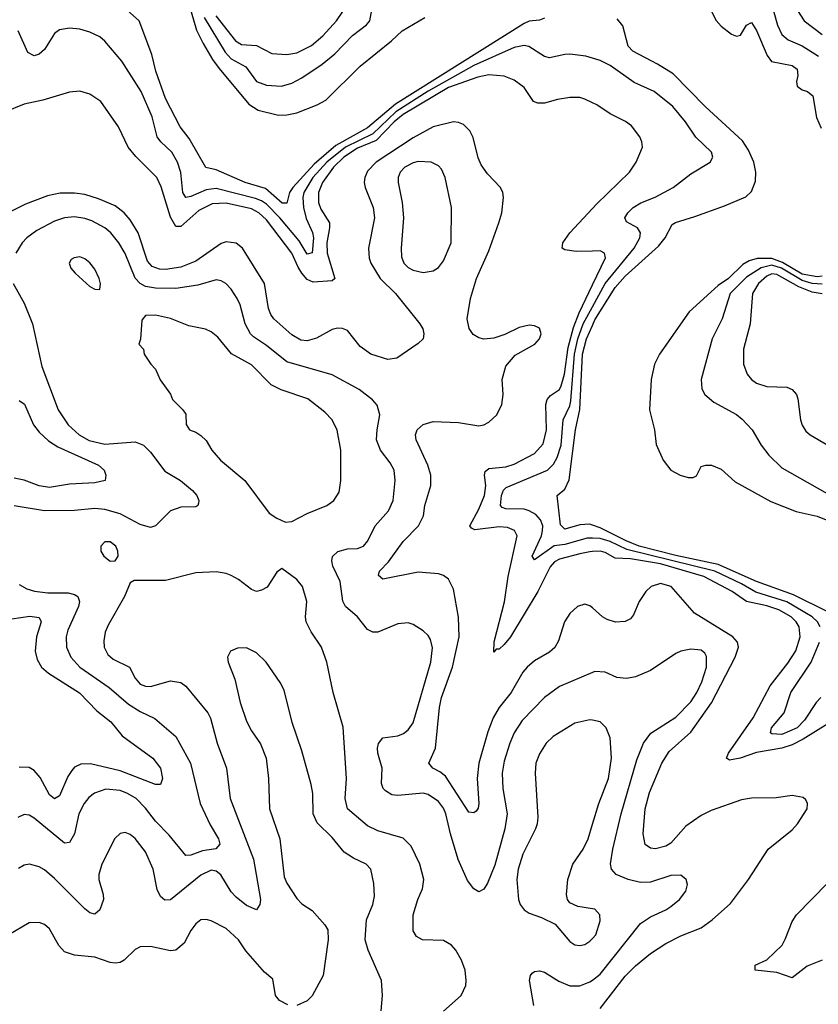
# Model space of a CAD drawing. Header units: inches. Extents: x 1173000 to 1307049, y 522583 to 678455.
# Tile 467 of 617: x 1217732 to 1220894, y 624595 to 628494. Entities that reach past the tile are written whole.
import ezdxf

# ---------------------------------------------------------------- set-up
doc = ezdxf.new("R2010")
doc.units = ezdxf.units.IN
doc.header["$MEASUREMENT"] = 0
doc.layers.add('B2612', color=7, linetype='Continuous')
doc.layers.add('B2622', color=7, linetype='Continuous')

msp = doc.modelspace()

# ---------------------------------------------------------------- linework, layer by layer
at = {"layer": 'B2612', "color": 5}
for points, elevation in [([(1218392.3, 628590), (1218432.9, 628452.9), (1218459.4, 628399.4), (1218496.1, 628336.1), (1218521.6, 628301.6), (1218640, 628160), (1218676.4, 628136.4), (1218756.7, 628116.7), (1218790, 628117), (1218830, 628125.6), (1218910, 628156.5), (1218944, 628176), (1219080.5, 628310), (1219204.8, 628410), (1219246, 628450), (1219336.8, 628503.2)], 840), ([(1219810, 628500.7), (1219790, 628493), (1219750, 628488.9), (1219730, 628478.9), (1219220.7, 628159.3), (1219110, 628066.3), (1218984.5, 627995.5), (1218898.3, 627921.7), (1218814.1, 627830), (1218800.9, 627810), (1218790, 627767.1), (1218771.9, 627768.1), (1218706.1, 627826.1), (1218624.4, 627850), (1218510, 627899.5), (1218468.9, 627908.9), (1218403.3, 628023.3), (1218368.1, 628070), (1218310, 628182.7), (1218270.8, 628290), (1218255.8, 628355.8), (1218204.8, 628490), (1218113.2, 628573.2)], 840), ([(1218508.9, 628510), (1218587.2, 628410), (1218610, 628396.1), (1218670, 628392.1), (1218730, 628360.5), (1218790, 628356.2), (1218830, 628362.8), (1218887.7, 628392.3), (1218932.2, 628430), (1218986.1, 628490), (1219028.3, 628551.7)], 880), ([(1218463.1, 628503.1), (1218545.6, 628365.6), (1218570, 628339), (1218628.2, 628308.2), (1218669.4, 628249.4), (1218710, 628235), (1218768.6, 628231.4), (1218810, 628242.4), (1218850, 628264.1), (1218930, 628318.8), (1218980.3, 628359.7), (1219050, 628432.3), (1219105.8, 628474.2), (1219118, 628490), (1219126.6, 628533.4)], 860), ([(1220000, 628342), (1219973.2, 628350), (1219910, 628357.3), (1219890, 628357), (1219830, 628343.4), (1219810, 628348.4), (1219748.2, 628388.2), (1219730, 628392.7), (1219690, 628384.8), (1219530, 628312.4), (1219349.2, 628210.8), (1219220.9, 628130), (1219130, 628042.4), (1219021.8, 627990), (1218948.5, 627930), (1218893.2, 627870), (1218857.4, 627810), (1218853.2, 627790), (1218856.5, 627750), (1218867, 627707), (1218891.9, 627651.9), (1218895.7, 627630), (1218890, 627571.2), (1218870, 627566.2), (1218838.3, 627618.3), (1218762.6, 627710), (1218710, 627763.2), (1218690, 627777.1), (1218666.5, 627786.5), (1218510, 627825.4), (1218470, 627820.4), (1218410, 627793.7), (1218390, 627790.6), (1218378, 627810), (1218370, 627889.4), (1218357.7, 627930), (1218335, 627970), (1218291.4, 628010), (1218277, 628030), (1218257.3, 628110), (1218213.3, 628210), (1218137.4, 628330), (1218070, 628409.7), (1218050, 628426), (1218010, 628445.3), (1217970, 628457.2), (1217930, 628460.8), (1217890, 628454), (1217870, 628439.1), (1217830, 628376), (1217810, 628357.3), (1217790, 628351.2), (1217764.4, 628364.4), (1217726, 628450)], 860), ([(1220000, 628165.5), (1219970, 628180.2), (1219950, 628186.1), (1219910, 628186.5), (1219861.3, 628178.7), (1219810, 628163.7), (1219783.3, 628163.3), (1219766.4, 628170), (1219730, 628225.1), (1219690, 628254.8), (1219650, 628270.5), (1219590, 628275.4), (1219546.3, 628266.3), (1219430, 628226.4), (1219250, 628119.1), (1219214.3, 628090), (1219144.3, 628015.7), (1219070, 627985.2), (1219015.1, 627950), (1218975.3, 627910), (1218930.7, 627850), (1218915.8, 627810), (1218915.9, 627770), (1218924.3, 627744.3), (1218958.3, 627690), (1218959.1, 627670), (1218948.8, 627610), (1218950.1, 627570), (1218979.5, 627470), (1218970, 627460.8), (1218894.9, 627454.9), (1218870, 627465.9), (1218850, 627491.1), (1218834.4, 627514.4), (1218809.6, 627570), (1218710, 627701.2), (1218679.5, 627730), (1218650, 627745), (1218550, 627767.6), (1218494.3, 627765.7), (1218441, 627739), (1218370, 627675.3), (1218350, 627674.9), (1218330, 627712.7), (1218293, 627833), (1218274.7, 627870), (1218192.5, 627952.5), (1218161.5, 627990), (1218123.8, 628070), (1218054.2, 628170), (1218010, 628199.8), (1217970, 628210.8), (1217930, 628207.7), (1217824.4, 628175.6), (1217750, 628159.8), (1217671.9, 628128.1)], 880), ([(1220000, 626164.9), (1219990, 626173.8), (1219970, 626180.3), (1219940.3, 626170), (1219910, 626143.1), (1219889.6, 626110), (1219866, 626034), (1219851.6, 626008.4), (1219830.5, 625989.5), (1219770, 625956), (1219741, 625930), (1219724.8, 625910), (1219678.2, 625830), (1219630.1, 625770), (1219606.5, 625730), (1219585.2, 625674.8), (1219549.7, 625549.7), (1219543.6, 625490), (1219550.8, 625390), (1219547.7, 625372.3), (1219539.2, 625360.8), (1219530, 625353.7), (1219510, 625356.4), (1219418.6, 625498.6), (1219396.1, 625516.1), (1219367.8, 625530), (1219352.3, 625550), (1219378.1, 625610), (1219394.8, 625770), (1219402.9, 625810), (1219446.1, 625930), (1219472.4, 626050), (1219469, 626129), (1219450, 626239.5), (1219430, 626278.3), (1219410, 626294), (1219390, 626299.8), (1219310, 626306.4), (1219170, 626279.1), (1219152.8, 626292.8), (1219157.3, 626310), (1219192.9, 626347.1), (1219250, 626428.6), (1219311.2, 626490), (1219330.5, 626530), (1219336.4, 626570), (1219359.5, 626650), (1219359.9, 626690), (1219348.5, 626730), (1219301.7, 626830), (1219299.4, 626850), (1219306.5, 626870), (1219330, 626891.6), (1219370, 626903.5), (1219470, 626899.5), (1219550, 626885.6), (1219570, 626889.5), (1219590, 626901), (1219621.6, 626930), (1219641.2, 626970), (1219645.9, 627010), (1219642.6, 627070), (1219657.4, 627122.6), (1219694.5, 627165.5), (1219771.3, 627210), (1219790.9, 627230), (1219796.9, 627250), (1219790, 627273.3), (1219770, 627282), (1219750, 627284), (1219710, 627275.8), (1219652.5, 627247.5), (1219610, 627232.6), (1219570.2, 627229.8), (1219550, 627234.5), (1219528, 627248), (1219511.8, 627271.8), (1219503.5, 627310), (1219517, 627390), (1219540.3, 627470), (1219590, 627578.4), (1219629.8, 627690), (1219640.7, 627730), (1219647.7, 627790), (1219645.3, 627810), (1219635.3, 627830), (1219584.3, 627884.3), (1219559.2, 627919.2), (1219547.5, 627947.5), (1219527.2, 628027.2), (1219514.3, 628054.3), (1219490, 628078.6), (1219470, 628087.6), (1219450, 628089.2), (1219370, 628069.5), (1219290, 628025.8), (1219143.4, 627930), (1219110, 627894.4), (1219099.1, 627870), (1219096.4, 627850), (1219100.1, 627830), (1219131.7, 627750), (1219136.8, 627710), (1219112.7, 627590), (1219115.6, 627550), (1219123, 627530), (1219160.1, 627470), (1219220.1, 627410), (1219316.5, 627290), (1219328.8, 627270), (1219332.7, 627250), (1219330.2, 627230), (1219310, 627211.6), (1219226.1, 627153.9), (1219190, 627149.2), (1219122.3, 627170), (1219080.6, 627200.6), (1219030, 627263.1), (1219010, 627271.8), (1218990, 627272.9), (1218970, 627267.7), (1218907.5, 627232.5), (1218870, 627222.5), (1218845.6, 627225.6), (1218810, 627245.8), (1218738.6, 627310), (1218726.4, 627326.4), (1218717.8, 627350), (1218701.9, 627450), (1218615, 627590), (1218590, 627609.9), (1218550, 627614.6), (1218530, 627608.1), (1218430, 627538.5), (1218370, 627514.2), (1218310, 627504.7), (1218286.5, 627506.5), (1218257, 627517), (1218238.4, 627538.4), (1218200.8, 627650), (1218170, 627701.7), (1218146.6, 627730), (1218110, 627757.1), (1218044.8, 627784.8), (1217990, 627801.9), (1217950, 627807.7), (1217892.4, 627807.6), (1217843.1, 627796.9), (1217755.6, 627764.4), (1217610, 627692.3)], 920), ([(1220000, 627577.7), (1219935.8, 627575.8), (1219890, 627582.3), (1219879.7, 627590), (1219882.2, 627610), (1219909.8, 627650), (1220000, 627747)], 880), ([(1220000, 625908.9), (1219870, 625853.6), (1219810.2, 625810), (1219721.1, 625718.9), (1219690, 625670.9), (1219673.3, 625630), (1219650, 625558.4), (1219643.1, 625510), (1219645.8, 625450), (1219662.1, 625350), (1219652.5, 625290), (1219613.1, 625146.9), (1219585, 625075), (1219570, 625051.1), (1219550, 625041.1), (1219530, 625052.1), (1219505.1, 625085.1), (1219468.7, 625168.7), (1219438.3, 625270), (1219419.9, 625350), (1219410, 625372.5), (1219390, 625398.7), (1219350, 625425.9), (1219330, 625431), (1219230, 625422.8), (1219205.3, 625425.3), (1219180.3, 625440.3), (1219171.7, 625450), (1219164.8, 625470), (1219167.1, 625530), (1219150.8, 625590), (1219148.4, 625610), (1219152.4, 625627.6), (1219170, 625650.2), (1219230, 625659), (1219252.3, 625667.7), (1219270, 625681.6), (1219289.8, 625710), (1219359.6, 625950), (1219366.6, 626006.6), (1219359.4, 626039.4), (1219350, 626056.3), (1219330, 626074), (1219290, 626099.7), (1219270, 626105.4), (1219230, 626102.6), (1219150, 626068.7), (1219130, 626068.6), (1219110, 626079.7), (1219069.2, 626129.2), (1219022, 626170), (1219012.1, 626192.1), (1219000.8, 626270), (1218972.4, 626330), (1218968.5, 626351.5), (1218970.9, 626369.1), (1218991.5, 626388.5), (1219030, 626399), (1219070, 626400.2), (1219093.7, 626410), (1219110.8, 626430), (1219139.3, 626490), (1219192.5, 626550), (1219211.2, 626590), (1219219.5, 626670), (1219214.5, 626710), (1219199.5, 626739.5), (1219161.1, 626790), (1219145, 626830), (1219147.1, 626870), (1219158.5, 626930), (1219147.2, 626967.2), (1219129.1, 626989.1), (1219075.8, 627030), (1218970, 627088.2), (1218790, 627139), (1218710, 627204.6), (1218658.5, 627238.5), (1218646.5, 627250), (1218625.2, 627290), (1218605.4, 627365.4), (1218593.8, 627390), (1218570, 627427.3), (1218548, 627450), (1218530, 627460.8), (1218510, 627463.5), (1218437.1, 627442.9), (1218350, 627429.5), (1218270, 627431.2), (1218230, 627438.1), (1218209.6, 627449.6), (1218190.2, 627470.2), (1218150, 627567.8), (1218125.4, 627610), (1218093.6, 627650), (1218069.8, 627670), (1218017.4, 627697.4), (1217990, 627707.3), (1217950, 627713.6), (1217910, 627709.5), (1217870, 627696), (1217800.4, 627659.6), (1217761, 627630), (1217742.7, 627610), (1217717.2, 627570)], 940), ([(1217706.3, 627450), (1217750, 627371.4), (1217783.5, 627290), (1217820.4, 627120.4), (1217884.5, 626950), (1217924.5, 626890), (1217968.3, 626850), (1218007.6, 626827.6), (1218070, 626813.3), (1218190, 626822.9), (1218223.2, 626810), (1218250, 626782.2), (1218306.5, 626706.5), (1218368.7, 626670), (1218417, 626630), (1218433.4, 626610), (1218441.6, 626590), (1218439.9, 626580.1), (1218437.3, 626570), (1218430, 626565.1), (1218370, 626563.5), (1218330, 626549.8), (1218270.1, 626489.9), (1218250, 626483.7), (1218210, 626495.7), (1218130, 626537.7), (1218070, 626555.1), (1218030, 626558), (1217950, 626550.5), (1217830, 626548.9), (1217710, 626569)], 940), ([(1220000, 626388.1), (1219990, 626387.6), (1219950, 626378.6), (1219870, 626357.9), (1219850, 626347.6), (1219832.8, 626327.2), (1219783.4, 626230), (1219675.3, 626050), (1219650, 626019.6), (1219630, 626002.2), (1219618.5, 626001.5), (1219609.9, 625989.9), (1219610.6, 626030.6), (1219651.1, 626188.9), (1219666.1, 626290), (1219701.4, 626450), (1219691.7, 626471.7), (1219663.4, 626483.4), (1219630, 626485.5), (1219534.8, 626474.8), (1219520.8, 626480.8), (1219514.1, 626490), (1219550, 626555.9), (1219572.1, 626610), (1219578, 626650), (1219573, 626690), (1219575.4, 626704.6), (1219590, 626717.4), (1219656.4, 626723.6), (1219690, 626734.2), (1219770, 626776.4), (1219804.8, 626815.2), (1219817.4, 626870), (1219815.9, 626970), (1219820.2, 626990), (1219834, 627006), (1219869.2, 627030), (1219875.9, 627044.1), (1219889.8, 627090.2), (1219904.2, 627195.8), (1219924.8, 627275.2), (1219946.9, 627333.1), (1220000, 627444.2)], 880), ([(1220000, 626440.8), (1219978.5, 626441.5), (1219890, 626415.6), (1219848.7, 626411.3), (1219770, 626355.1), (1219760.8, 626370), (1219798, 626450), (1219802.7, 626470), (1219803.1, 626490), (1219794, 626514), (1219775.2, 626535.2), (1219749.9, 626549.9), (1219730, 626555.9), (1219656.8, 626556.8), (1219642.1, 626562.1), (1219635.9, 626570), (1219640.3, 626610), (1219648.3, 626631.7), (1219657.9, 626642.1), (1219821.5, 626710), (1219846, 626734), (1219859.9, 626760.1), (1219875.5, 626810), (1219883.9, 626910), (1219910, 626964.6), (1219914.8, 626985.2), (1219929.2, 627170), (1219942.5, 627230), (1219963.5, 627290), (1220000, 627357.2)], 860), ([(1220000, 626492.5), (1219990, 626496.1), (1219950, 626493.6), (1219890, 626476.7), (1219873.4, 626493.4), (1219859.8, 626610), (1219890, 626635), (1219908.3, 626671.7), (1219933.2, 626870), (1219949.4, 626950.6), (1219960.2, 627170), (1219976.6, 627230), (1220000, 627282.7)], 840), ([(1217730, 626986.3), (1217751.5, 626971.5), (1217786.4, 626890), (1217810, 626860.6), (1217846.4, 626826.4), (1217883.4, 626803.4), (1218044.9, 626730), (1218066.7, 626710), (1218074, 626690), (1218070.5, 626670), (1218030, 626660.6), (1217930, 626654.7), (1217850, 626641.3), (1217810, 626648.1), (1217750, 626671.5), (1217710, 626678.7)], 920), ([(1219410, 624568.4), (1219479.6, 624630), (1219498.7, 624670), (1219500.5, 624690), (1219495.4, 624730), (1219481.7, 624770), (1219459.1, 624810), (1219441.3, 624830), (1219410, 624847.4), (1219326.6, 624850), (1219303.7, 624863.7), (1219290, 624886), (1219290.8, 624950), (1219308.1, 625010), (1219327.3, 625052.7), (1219332, 625090), (1219316.8, 625150), (1219282.1, 625222.1), (1219250, 625253.1), (1219150, 625282.2), (1219110, 625302), (1219029.9, 625370), (1219021.6, 625410), (1219026.1, 625490), (1219012.5, 625692.5), (1218972.9, 625830), (1218948.8, 625950), (1218927, 626010), (1218886.4, 626070), (1218866.2, 626110), (1218863.9, 626130), (1218869.7, 626190), (1218852, 626250), (1218830, 626278), (1218770, 626321.2), (1218750, 626306), (1218712.4, 626247.6), (1218690, 626234.7), (1218670, 626229.8), (1218650, 626237.4), (1218598.1, 626278.1), (1218570, 626293.5), (1218550, 626301.7), (1218510, 626308.4), (1218430, 626303.9), (1218310, 626274), (1218186.2, 626273.8), (1218170, 626264), (1218147.9, 626210), (1218083.1, 626096.9), (1218070.9, 626069.1), (1218065.4, 626034.6), (1218067, 626010), (1218080.8, 625980.8), (1218102.3, 625962.3), (1218166.9, 625930), (1218190, 625886.5), (1218210, 625863.2), (1218230, 625854.6), (1218250, 625853.9), (1218330, 625876.6), (1218370.1, 625870.1), (1218390, 625855.2), (1218476.8, 625750), (1218487.9, 625727.9), (1218514.8, 625630), (1218551.5, 625530), (1218566.3, 625410), (1218657.4, 625170), (1218685.2, 625010), (1218683.6, 624990), (1218670.5, 624970), (1218630, 624986.9), (1218590, 625019.5), (1218570, 625040.3), (1218528.5, 625108.5), (1218510, 625123), (1218490, 625126.5), (1218450, 625106.5), (1218330, 625009.2), (1218307.4, 625007.4), (1218290, 625022.4), (1218276.7, 625050), (1218260.6, 625130), (1218230, 625198.9), (1218190, 625252.1), (1218170, 625268.4), (1218150, 625275.4), (1218130, 625271.3), (1218108.6, 625251.4), (1218057.8, 625150), (1218046.1, 625110), (1218045.1, 625090), (1218063.2, 625030), (1218064.2, 625010), (1218050.3, 624970), (1218030, 624952), (1218010, 624956.9), (1217990, 624973), (1217870, 625093.7), (1217830, 625127.3), (1217810, 625140.3), (1217770.6, 625150.6), (1217750, 625146), (1217727.4, 625132.6)], 960), ([(1217730, 626257.5), (1217760, 626240), (1217791.2, 626231.2), (1217844.2, 626224.2), (1217924.4, 626224.4), (1217950, 626218), (1217962, 626210), (1217969.2, 626190), (1217964.6, 626170), (1217923.1, 626076.9), (1217916.1, 626050), (1217917.6, 626010), (1217934.2, 625970), (1217971, 625930), (1218086.7, 625850), (1218163.7, 625783.7), (1218210, 625755.1), (1218267.5, 625727.5), (1218350, 625656.1), (1218408.4, 625550), (1218447.2, 625390), (1218486.4, 625306.4), (1218519.2, 625250), (1218525, 625230), (1218508.7, 625211.3), (1218456.6, 625203.4), (1218410, 625186.1), (1218390, 625184.1), (1218324.7, 625264.7), (1218270, 625319.9), (1218230, 625372.4), (1218193.1, 625410), (1218159.8, 625430), (1218130, 625441.4), (1218073, 625447), (1218028.7, 625431.3), (1218006.4, 625413.6), (1217987.1, 625390), (1217965.9, 625350), (1217949.5, 625270.5), (1217930, 625235.8), (1217910, 625233.5), (1217790, 625332), (1217770, 625344.4), (1217750, 625346.9), (1217725.3, 625334.7)], 940), ([(1217701.8, 626121.8), (1217772.1, 626132.1), (1217810, 626127.2), (1217817.5, 626110), (1217799.2, 626050), (1217793.7, 625993.7), (1217801.2, 625961.2), (1217819.1, 625930), (1217846.2, 625906.2), (1217968.7, 625828.7), (1218037.9, 625757.9), (1218093.6, 625713.6), (1218137.9, 625657.9), (1218259.3, 625570), (1218289.2, 625530), (1218297.6, 625490), (1218290, 625465.6), (1218270, 625465.8), (1218130, 625520.1), (1218012.1, 625547.9), (1217973.8, 625546.2), (1217950, 625534.3), (1217938.3, 625521.7), (1217923, 625497), (1217890, 625420.4), (1217870, 625408.9), (1217850, 625425), (1217813, 625493), (1217790, 625521.3), (1217770, 625533.7), (1217730, 625533.9)], 920), ([(1219163.1, 624570), (1219168.6, 624630), (1219164.4, 624690), (1219111.5, 624810), (1219099.7, 624850), (1219105.1, 624930), (1219130, 624990.7), (1219136.5, 625023.5), (1219134, 625074), (1219122.4, 625130), (1219104.2, 625150), (1219053.6, 625173.6), (1219017.5, 625197.5), (1218970, 625255.3), (1218910, 625314.3), (1218894.8, 625350), (1218892.4, 625430), (1218886.1, 625466.1), (1218850, 625599), (1218810.9, 625710.9), (1218779, 625839), (1218763.5, 625870), (1218707.6, 625950), (1218670, 625987.6), (1218630, 626007.3), (1218594.4, 626005.6), (1218566.9, 625993.1), (1218554.9, 625970), (1218557.4, 625950), (1218583.5, 625883.5), (1218605.2, 625790), (1218630, 625716.3), (1218650, 625678.4), (1218686.2, 625626.2), (1218707.7, 625570), (1218716.9, 625490), (1218721.5, 625370), (1218762, 625250), (1218779.8, 625099.8), (1218790, 625075.3), (1218830, 625014.9), (1218850, 624993.4), (1218890, 624967.2), (1218940.3, 624910), (1218952.2, 624890), (1218953.6, 624850), (1218934.2, 624710), (1218890.8, 624629.2), (1218870.7, 624609.3), (1218830, 624590.6)], 980), ([(1220000, 625719.9), (1219990, 625721.8), (1219930, 625708.8), (1219844.3, 625655.7), (1219816.9, 625630), (1219790, 625587.8), (1219776.1, 625550), (1219772.8, 625510), (1219783.5, 625336.5), (1219781.2, 625310), (1219775.1, 625290), (1219724.5, 625190), (1219705.5, 625130), (1219701, 625090), (1219707.2, 625010), (1219714.4, 624990), (1219729.5, 624969.5), (1219750, 624955.8), (1219798.7, 624938.7), (1219852.5, 624912.5), (1219910, 624844.2), (1219930, 624830.3), (1219950, 624828.1), (1219970, 624832.7), (1219990, 624845.8), (1220000, 624856.5)], 960), ([(1220000, 624974), (1219942, 624982), (1219910, 624997.6), (1219901.7, 625010), (1219897.8, 625030), (1219902.5, 625090), (1219922.5, 625150), (1219963, 625210), (1219982.4, 625250), (1220000, 625308.4)], 960), ([(1218793.4, 624593.4), (1218761.3, 624610), (1218745.3, 624630), (1218735.2, 624695.2), (1218702, 624722), (1218627.4, 624807.4), (1218598.4, 624850), (1218550, 624895.3), (1218490, 624926.4), (1218470, 624930.9), (1218450, 624929.7), (1218430, 624914.3), (1218410, 624887.3), (1218383, 624837), (1218350.2, 624809.8), (1218330, 624807.6), (1218250, 624824.4), (1218210, 624823.5), (1218190, 624812.8), (1218146.4, 624770), (1218130, 624760.9), (1218110, 624757.8), (1218090, 624760.8), (1218030, 624782.5), (1217949.9, 624789.9), (1217910, 624803.5), (1217887.6, 624827.6), (1217850, 624894.7), (1217830, 624911.2), (1217810, 624918.9), (1217770, 624917.7), (1217690, 624870.6)], 980), ([(1219768.2, 624590), (1219751.1, 624690), (1219755.1, 624710), (1219761.8, 624718.2), (1219770, 624724.9), (1219790, 624727.6), (1219810, 624722), (1219866.7, 624686.7), (1219910, 624668.8), (1219950, 624668.2), (1219990, 624683.7), (1220000, 624691.4)], 940)]:
    msp.add_lwpolyline(points, dxfattribs=dict(at, elevation=elevation))
for points, elevation in [([(1219310, 627932.9), (1219290, 627927.9), (1219256.9, 627910), (1219239.2, 627890), (1219231.3, 627870), (1219230.2, 627849.8), (1219246.1, 627770), (1219252.5, 627710), (1219242.2, 627590), (1219244.6, 627555.4), (1219253.6, 627530), (1219270, 627512.6), (1219290, 627502.3), (1219330, 627493.2), (1219370, 627499.6), (1219390, 627513.1), (1219410, 627539.5), (1219441.1, 627610), (1219441.8, 627750), (1219416.8, 627870), (1219402, 627902), (1219390, 627915.4), (1219361.2, 627930)], 940), ([(1217970, 627555.1), (1217948.2, 627551.8), (1217935.9, 627544.1), (1217928.2, 627530), (1217934.4, 627510), (1217952, 627490), (1218010, 627438.4), (1218030, 627427.3), (1218050, 627426), (1218051.9, 627448.1), (1218047.6, 627470), (1218030, 627506.6), (1218010, 627531.5), (1217990, 627547.3)], 960), ([(1218270, 627324), (1218230, 627322.4), (1218216, 627304), (1218210.9, 627229.1), (1218204.7, 627210), (1218222, 627190), (1218224.7, 627170), (1218251, 627130), (1218270, 627111), (1218287.9, 627067.9), (1218330, 627012), (1218338, 626990), (1218378, 626950), (1218390, 626932), (1218391.6, 626891.6), (1218404.7, 626870), (1218430, 626861), (1218450, 626847.7), (1218470, 626828.2), (1218493.6, 626790), (1218527.9, 626750), (1218624, 626670), (1218720.7, 626540.7), (1218750, 626520.4), (1218784.7, 626504.7), (1218810, 626507), (1218870, 626539), (1218948.9, 626571.1), (1218975.6, 626590), (1218996.6, 626623.4), (1219003.5, 626670), (1219003.4, 626790), (1218989.3, 626869.3), (1218969.3, 626909.3), (1218939.8, 626939.8), (1218872.9, 626992.9), (1218768, 627028), (1218728.2, 627048.2), (1218650, 627127.9), (1218571.5, 627171.5), (1218516.7, 627236.7), (1218490, 627258.4), (1218468.5, 627268.5), (1218402.3, 627282.3), (1218330, 627311.5)], 960), ([(1218090, 626427.3), (1218070, 626426.6), (1218053.4, 626410), (1218053.4, 626390), (1218064.9, 626370), (1218090, 626350.7), (1218110, 626350.8), (1218122, 626370), (1218120.5, 626390), (1218112.6, 626410)], 960)]:
    msp.add_lwpolyline(points, close=True, dxfattribs=dict(at, elevation=elevation))
at = {"layer": 'B2622', "color": 5}
for points, elevation in [([(1220439.7, 628590), (1220490, 628491.4), (1220510, 628468.1), (1220550, 628436.6), (1220570, 628429.2), (1220586.6, 628433.4), (1220610, 628472.6), (1220630, 628483.1), (1220650, 628451.8), (1220691.9, 628351.9), (1220708.6, 628328.6), (1220790, 628312.5), (1220810, 628297.7), (1220813.6, 628273.6), (1220808.3, 628250), (1220810.8, 628230.8), (1220830, 628216), (1220851.2, 628210), (1220872.8, 628192.8), (1220886.6, 628106.6), (1220905, 628065)], 840), ([(1220694.9, 628610), (1220733, 628473), (1220750, 628435.2), (1220774.9, 628414.9), (1220830, 628390.1), (1220895.2, 628350)], 860), ([(1220811.1, 628530), (1220838.4, 628490), (1220910, 628435.4)], 880), ([(1220000, 627282.7), (1220010, 627305.2), (1220090, 627433.5), (1220130, 627478), (1220262.1, 627597.9), (1220288, 627630), (1220316.1, 627683.9), (1220328.4, 627691.6), (1220405.6, 627714.4), (1220522.3, 627757.7), (1220606.7, 627793.3), (1220630, 627814), (1220645.6, 627854.4), (1220646.9, 627890), (1220639.3, 627930), (1220618.2, 627978.2), (1220594.1, 628014.1), (1220446.2, 628150), (1220319.5, 628279.5), (1220258.1, 628318.1), (1220159.7, 628370), (1220141.5, 628390), (1220120.5, 628470), (1220097.2, 628497.2)], 840), ([(1220000, 627357.2), (1220050, 627449.4), (1220165.3, 627590), (1220187.6, 627630), (1220189.9, 627650), (1220177.8, 627670), (1220134.3, 627694.3), (1220128.1, 627710), (1220140.3, 627730), (1220161.5, 627750), (1220191.3, 627768.7), (1220248.2, 627791.8), (1220319.1, 627830), (1220390, 627883.5), (1220465.6, 627930), (1220476.3, 627950), (1220471.5, 627970), (1220409.2, 628029.2), (1220369, 628090), (1220317.8, 628150), (1220244.2, 628210), (1220165, 628245), (1220070, 628313.3), (1220030, 628333), (1220000, 628342)], 860), ([(1220000, 627747), (1220015.9, 627764.1), (1220146.2, 627890), (1220172.8, 627930), (1220197.7, 627990), (1220195.8, 628010), (1220186.9, 628030), (1220154.6, 628074.6), (1220131.3, 628091.3), (1220070, 628121.6), (1220017.1, 628157.1), (1220000, 628165.5)], 880), ([(1220000, 627444.2), (1220051.1, 627551.1), (1220048, 627570), (1220030, 627578.6), (1220000, 627577.7)], 880), ([(1220910, 627478.4), (1220890, 627475.4), (1220830, 627486.3), (1220752.8, 627532.8), (1220710, 627548.4), (1220651.8, 627548.2), (1220620.4, 627539.6), (1220595.4, 627524.6), (1220539, 627470), (1220497.7, 627442.3), (1220382.7, 627337.3), (1220265.2, 627170), (1220245.3, 627130), (1220231.8, 627070), (1220226.1, 626950), (1220245, 626870), (1220252.3, 626812.3), (1220280.2, 626750), (1220310.4, 626710), (1220347.7, 626690), (1220378.3, 626681.7), (1220398.4, 626681.6), (1220412.5, 626687.5), (1220430, 626724.7), (1220449.5, 626730.5), (1220471.3, 626730), (1220510, 626714.4), (1220564.9, 626664.9), (1220705.9, 626585.9), (1220806.4, 626546.4), (1220890, 626528.2), (1221059.3, 626459.3)], 840), ([(1220910, 627447), (1220870, 627450), (1220830, 627461.3), (1220748.8, 627510), (1220710, 627522.2), (1220667.9, 627512.1), (1220610, 627474.7), (1220544.7, 627410), (1220513, 627310), (1220473.7, 627230), (1220430.2, 627070), (1220432.8, 627032.8), (1220445.5, 627010), (1220480.1, 626980.1), (1220570.7, 626930.7), (1220593, 626913), (1220632.7, 626870), (1220668, 626810), (1220698, 626770), (1220750, 626719.3), (1220990, 626583.1)], 860), ([(1220910, 627408.8), (1220870, 627415.8), (1220816.4, 627436.4), (1220730, 627485.4), (1220710, 627487.3), (1220690, 627479.2), (1220657, 627450), (1220633.3, 627410), (1220623.8, 627290), (1220597.6, 627190), (1220598.2, 627130), (1220612.2, 627090), (1220629, 627069), (1220650, 627055.4), (1220690, 627041.9), (1220770, 627039.7), (1220790.4, 627030), (1220807.4, 627010), (1220813.5, 626993.5), (1220823.2, 626910), (1220830, 626888), (1220844.8, 626864.8), (1220862.4, 626850), (1220931.3, 626810)], 880), ([(1220931.9, 626150), (1220796.5, 626216.5), (1220650, 626269.3), (1220497.1, 626337.1), (1220330, 626372.2), (1220184.3, 626410), (1220133.4, 626430), (1220030, 626482), (1220000, 626492.5)], 840), ([(1220901.5, 626090), (1220890.8, 626110), (1220870.4, 626130), (1220770, 626188.8), (1220646.9, 626226.9), (1220590, 626260.8), (1220484.3, 626310), (1220136.5, 626396.5), (1220070, 626427.7), (1220030, 626439.8), (1220000, 626440.8)], 860), ([(1221030, 625766.9), (1220834.6, 625645.4), (1220790, 625623.2), (1220750, 625609.6), (1220650, 625593), (1220584.9, 625570), (1220542.4, 625562.4), (1220531.1, 625570), (1220539.2, 625590), (1220635.9, 625730), (1220704.2, 625855.8), (1220773.7, 625946.3), (1220804.6, 625995.4), (1220822.9, 626050), (1220818.1, 626090), (1220806.8, 626110), (1220786.1, 626130), (1220737.2, 626157.2), (1220690, 626172.7), (1220609.8, 626189.8), (1220553.3, 626230), (1220441, 626290), (1220270, 626339.8), (1220150, 626359.4), (1220090, 626362.6), (1220050, 626384.2), (1220030, 626389.9), (1220000, 626388.1)], 880), ([(1220030, 624578.7), (1220130, 624706.5), (1220170, 624747.3), (1220230, 624796.6), (1220290, 624836.2), (1220350, 624866.9), (1220430, 624897.6), (1220473.8, 624930), (1220546, 624994), (1220618.2, 625090), (1220695.1, 625210), (1220790, 625286.5), (1220812.3, 625310), (1220849.7, 625370), (1220851.1, 625390), (1220844.7, 625404.7), (1220833.7, 625413.7), (1220790, 625422), (1220726.8, 625413.2), (1220630, 625411.3), (1220590, 625405), (1220470, 625362.5), (1220430, 625343.6), (1220370, 625300.8), (1220310, 625233.2), (1220290, 625221.6), (1220250, 625210.6), (1220230, 625213.3), (1220208.4, 625228.4), (1220200.5, 625270), (1220209, 625370), (1220226.3, 625433.7), (1220274.2, 625550), (1220303.8, 625596.2), (1220390, 625672.5), (1220471, 625789), (1220565.3, 625970), (1220578.7, 626010), (1220574.6, 626030), (1220555.1, 626050), (1220404, 626144), (1220311.7, 626250), (1220270, 626262.3), (1220232.3, 626250), (1220211.6, 626230), (1220185, 626190), (1220162.7, 626137.3), (1220150, 626122.4), (1220130, 626110.7), (1220091, 626109), (1220058.5, 626118.5), (1220039.2, 626130), (1220000, 626164.9)], 920), ([(1220904.1, 625810), (1220886, 625790), (1220840.1, 625719.9), (1220810, 625690.3), (1220750, 625663.9), (1220710, 625666.4), (1220705.2, 625670), (1220709.4, 625690), (1220758.4, 625750), (1220785.3, 625830), (1220865.6, 625950), (1220898.4, 626030)], 860), ([(1220000, 624691.4), (1220030, 624714.6), (1220190, 624915.8), (1220230, 624942.3), (1220290, 624969.1), (1220310, 624982.7), (1220344.7, 625010), (1220370, 625043), (1220375.8, 625070), (1220371.3, 625090), (1220350, 625106.3), (1220310, 625106), (1220230, 625079.1), (1220190, 625078.1), (1220141.6, 625090), (1220094.3, 625110), (1220075.6, 625130), (1220071.7, 625151.7), (1220080.5, 625210), (1220113.5, 625350), (1220176.1, 625563.9), (1220202.1, 625630), (1220231.1, 625668.9), (1220330, 625732.3), (1220390, 625793.7), (1220413.8, 625830), (1220432.5, 625872.5), (1220451.4, 625930), (1220452.1, 625972.1), (1220445.3, 625985.3), (1220430, 625997.8), (1220390, 626001.4), (1220350, 625993.1), (1220330, 625984.8), (1220230, 625916.8), (1220170, 625891.8), (1220135.1, 625884.9), (1220096, 625890), (1220050, 625910.8), (1220010, 625913.1), (1220000, 625908.9)], 940), ([(1220000, 625308.4), (1220024.6, 625390), (1220063.4, 625490), (1220075.3, 625570), (1220069.9, 625649.9), (1220054.8, 625690), (1220030, 625714), (1220000, 625719.9)], 960), ([(1220910, 624770.3), (1220850, 624746.9), (1220790, 624700.8), (1220730, 624721.3), (1220644, 624730), (1220644.5, 624750), (1220690, 624771), (1220750.7, 624830), (1220764.7, 624855.3), (1220790, 624923.6), (1220807.3, 624950), (1220930, 625075.5)], 880), ([(1220000, 624856.5), (1220012.7, 624870), (1220030, 624926), (1220029.7, 624949.7), (1220010, 624972.6), (1220000, 624974)], 960)]:
    msp.add_lwpolyline(points, dxfattribs=dict(at, elevation=elevation))

doc.saveas('drawing.dxf')
